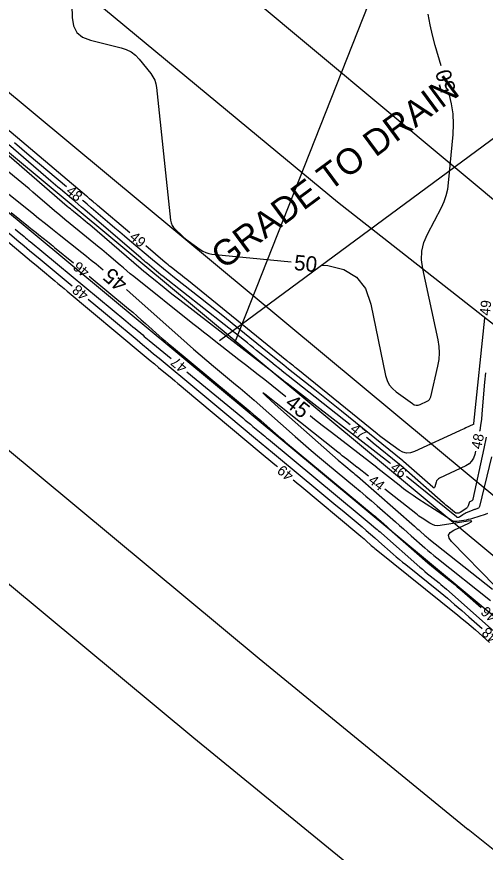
# Model space of a CAD drawing. Extents: x 2384780 to 2405861, y 547869 to 573706.
# Drawn here: x 2392288 to 2392379.3, y 553241 to 553403.7 of the extents above; entities that cross this region are included whole.
import ezdxf

# ---------------------------------------------------------------- set-up
doc = ezdxf.new("R2010")
doc.units = 0
for name, color, linetype in [('Breaklines', 7, 'Continuous'), ('Old_Level_5', 7, 'Continuous'), ('Old_Level_60', 7, 'Continuous'), ('Old_Level_61', 7, 'Continuous'), ('Old_Level_63', 7, 'Continuous'), ('Prop Buffer Zone 1', 7, 'Continuous'), ('Prop Buffer Zone 2', 7, 'Continuous')]:
    doc.layers.add(name, color=color, linetype=linetype)

msp = doc.modelspace()

# ---------------------------------------------------------------- linework, layer by layer
at = {"layer": 'Breaklines'}
for p, q in [((2392273.8595, 553399.498), (2392404.5415, 553290.71)), ((2392266.41175, 553393.98775), (2392397.09375, 553285.19975)), ((2392258.964, 553388.47725), (2392389.646, 553279.68925)), ((2392327.54375, 553340.622), (2392387.648, 553385.09125))]:
    msp.add_line(p, q, dxfattribs=at)
at = {"layer": 'Old_Level_60'}
for points in [[(2392310.08375, 553361.627), (2392303.776, 553366.93675), (2392303.56325, 553367.11625), (2392303.35125, 553367.29625), (2392303.1395, 553367.47675), (2392302.92825, 553367.658), (2392302.23925, 553368.25075), (2392302.0915, 553368.3775), (2392301.94325, 553368.50375), (2392301.79475, 553368.62975), (2392301.64575, 553368.75525), (2392279.767, 553387.1545)], [(2392352.9825, 553324.24025), (2392340.91475, 553333.76575), (2392340.06125, 553334.4415), (2392339.21025, 553335.12025), (2392338.361, 553335.8015), (2392337.51425, 553336.4855), (2392334.75125, 553338.7245), (2392334.1585, 553339.20325), (2392333.56375, 553339.67975), (2392332.96775, 553340.1545), (2392332.36975, 553340.627), (2392316.5275, 553353.1025), (2392316.09325, 553353.44725), (2392315.66175, 553353.79575), (2392315.23325, 553354.1475), (2392314.8075, 553354.503), (2392313.4215, 553355.66975), (2392313.12475, 553355.92025), (2392312.82875, 553356.17125), (2392312.5335, 553356.42325), (2392312.23875, 553356.676), (2392301.32375, 553366.063), (2392300.66775, 553366.62575), (2392300.01025, 553367.18625), (2392299.35125, 553367.74525), (2392298.69075, 553368.30225), (2392296.53025, 553370.11925), (2392296.068, 553370.50925), (2392295.6065, 553370.90025), (2392295.14625, 553371.293), (2392294.68725, 553371.68675), (2392278.62075, 553385.5055)], [(2392360.842, 553316.68025), (2392360.773, 553316.73425), (2392360.631, 553316.84425), (2392340.68, 553332.25925), (2392340.32625, 553332.5335), (2392339.9735, 553332.80925), (2392339.62175, 553333.086), (2392339.27075, 553333.36425), (2392338.1265, 553334.275), (2392337.881, 553334.46975), (2392337.63475, 553334.66375), (2392337.388, 553334.857), (2392337.1405, 553335.0495), (2392319.771, 553348.51025), (2392319.01675, 553349.09725), (2392318.2645, 553349.687), (2392317.5145, 553350.27975), (2392316.76675, 553350.875), (2392314.328, 553352.82475), (2392313.80725, 553353.245), (2392313.2905, 553353.6695), (2392312.77725, 553354.09875), (2392312.268, 553354.5325), (2392302.25175, 553363.14075), (2392301.82325, 553363.5065), (2392301.3925, 553363.86925), (2392300.95925, 553364.2295), (2392300.5235, 553364.5865), (2392299.0965, 553365.74875), (2392298.79175, 553365.99875), (2392298.48825, 553366.25075), (2392298.18675, 553366.50475), (2392297.88675, 553366.76075), (2392283.0675, 553379.49475)], [(2392297.758, 553370.55575), (2392290.4675, 553376.68675), (2392289.0355, 553377.89425), (2392287.60725, 553379.10575)], [(2392275.1795, 553369.18025), (2392289.23625, 553357.43125), (2392290.0905, 553356.718), (2392290.9455, 553356.00575), (2392291.8015, 553355.29425), (2392292.658, 553354.58375), (2392295.4575, 553352.26425), (2392296.057, 553351.767), (2392296.656, 553351.26875), (2392297.2545, 553350.77025), (2392297.8525, 553350.27075), (2392312.4495, 553338.06875), (2392313.2495, 553337.4005), (2392314.05025, 553336.73325), (2392314.85175, 553336.067), (2392315.654, 553335.4015), (2392318.27575, 553333.229), (2392318.83725, 553332.76325), (2392319.39825, 553332.29675), (2392319.959, 553331.82975), (2392320.519, 553331.362), (2392335.66225, 553318.701), (2392336.4075, 553318.07875), (2392337.15325, 553317.45725), (2392337.89975, 553316.8365), (2392338.647, 553316.2165), (2392338.80725, 553316.08375)], [(2392377.351, 553319.08475), (2392377.21, 553318.424), (2392376.9795, 553317.71525), (2392376.61275, 553317.1145), (2392376.11025, 553316.622), (2392375.47175, 553316.23775), (2392370.361, 553313.84825), (2392370.128, 553313.7095), (2392369.941, 553313.53225), (2392369.8, 553313.31675), (2392369.70475, 553313.063), (2392369.4685, 553312.171), (2392369.40575, 553312.02025), (2392369.3185, 553311.94975), (2392369.20675, 553311.9595), (2392369.0705, 553312.05), (2392363.31975, 553317.10575), (2392363.30825, 553317.11575), (2392363.29675, 553317.1255), (2392363.28475, 553317.13525), (2392363.273, 553317.14475), (2392363.23375, 553317.17575), (2392363.2255, 553317.18225), (2392363.217, 553317.189), (2392363.20875, 553317.19575), (2392363.2005, 553317.2025), (2392351.25625, 553326.89925), (2392349.97225, 553327.938), (2392348.6845, 553328.9725), (2392347.39325, 553330.0025), (2392346.0985, 553331.028), (2392341.8635, 553334.371), (2392340.957, 553335.08875), (2392340.053, 553335.8095), (2392339.15125, 553336.53325), (2392338.25175, 553337.25975), (2392330.0155, 553343.93375), (2392328.477, 553345.176), (2392326.93425, 553346.413), (2392325.38725, 553347.6445), (2392323.83575, 553348.8705), (2392318.761, 553352.867), (2392317.677, 553353.72775), (2392316.60025, 553354.59725), (2392315.53075, 553355.4755), (2392314.46825, 553356.3625), (2392310.0025, 553360.1215), (2392309.04675, 553360.92825), (2392308.093, 553361.7375), (2392307.1415, 553362.54925), (2392306.19225, 553363.36375), (2392302.54275, 553366.50225), (2392301.75975, 553367.17375), (2392300.975, 553367.843), (2392300.81625, 553367.9775)], [(2392286.93975, 553365.54225), (2392290.29975, 553362.86775), (2392290.8095, 553362.462), (2392291.31925, 553362.056), (2392291.829, 553361.65025), (2392292.33875, 553361.2445), (2392294.00425, 553359.91875), (2392294.36025, 553359.63375), (2392294.715, 553359.347), (2392295.068, 553359.05825), (2392295.4195, 553358.7675), (2392299.06125, 553355.74075)], [(2392283.57675, 553363.97975), (2392288.4235, 553359.92875), (2392289.4625, 553359.06125), (2392290.5025, 553358.19475), (2392291.5435, 553357.3295), (2392292.58525, 553356.46525), (2392298.86425, 553351.26275)], [(2392287.72175, 553362.333), (2392288.134, 553361.98875), (2392289.4805, 553360.8635), (2392289.769, 553360.6225), (2392290.058, 553360.38175), (2392290.347, 553360.1415), (2392290.6365, 553359.9015), (2392309.26575, 553344.46575), (2392309.72075, 553344.0885), (2392310.175, 553343.71075), (2392310.62925, 553343.3325), (2392311.08275, 553342.95375), (2392312.564, 553341.7155), (2392312.8815, 553341.45025), (2392313.19925, 553341.1855), (2392313.5175, 553340.921), (2392313.83575, 553340.657), (2392318.10775, 553337.117)], [(2392379.09875, 553345.0085), (2392376.97175, 553324.4805), (2392376.97025, 553324.4665), (2392376.969, 553324.45225), (2392376.9675, 553324.438), (2392376.96625, 553324.42375), (2392376.96225, 553324.375), (2392376.9615, 553324.36625), (2392376.96025, 553324.3575), (2392376.95875, 553324.34875), (2392376.957, 553324.34025), (2392376.951, 553324.312), (2392376.94925, 553324.30625), (2392376.94625, 553324.3015), (2392376.94225, 553324.2975), (2392376.93725, 553324.2945), (2392375.47525, 553323.611), (2392375.162, 553323.46475), (2392374.8485, 553323.31875), (2392374.53475, 553323.173), (2392374.221, 553323.02775), (2392365.49975, 553318.994), (2392364.7115, 553318.73525), (2392363.9445, 553318.69775), (2392363.19925, 553318.882), (2392362.4755, 553319.28775), (2392360.14625, 553320.975), (2392359.64975, 553321.34), (2392359.15825, 553321.71175), (2392358.672, 553322.09), (2392358.191, 553322.475), (2392342.46025, 553335.246), (2392342.2805, 553335.3915), (2392342.10025, 553335.53625), (2392341.91925, 553335.6805), (2392341.738, 553335.824), (2392341.145, 553336.29225), (2392341.018, 553336.39275), (2392340.8915, 553336.49375), (2392340.76525, 553336.595), (2392340.63925, 553336.69675), (2392321.15, 553352.48975), (2392320.73375, 553352.826), (2392320.31625, 553353.1605), (2392319.89775, 553353.49375), (2392319.47775, 553353.82575), (2392318.1045, 553354.907), (2392317.81125, 553355.14), (2392317.51975, 553355.37525), (2392317.2305, 553355.613), (2392316.94275, 553355.853), (2392313.144, 553359.051)], [(2392302.1375, 553353.184), (2392309.77775, 553346.83375), (2392310.6215, 553346.12625), (2392311.45925, 553345.41175), (2392312.291, 553344.69), (2392313.1165, 553343.96125), (2392315.80325, 553341.56875), (2392316.38125, 553341.05875), (2392316.9635, 553340.55375), (2392317.55025, 553340.05375), (2392318.141, 553339.55875), (2392333.4585, 553326.841), (2392334.15525, 553326.25825), (2392334.8475, 553325.67025), (2392335.53525, 553325.077), (2392336.21875, 553324.47875), (2392338.444, 553322.51575), (2392338.9225, 553322.097), (2392339.404, 553321.68175), (2392339.88875, 553321.27025), (2392340.3765, 553320.8625), (2392357.43225, 553306.7135), (2392357.80875, 553306.399), (2392358.18325, 553306.082), (2392358.5555, 553305.7625), (2392358.92575, 553305.4405), (2392360.1315, 553304.3845), (2392360.38975, 553304.15825), (2392360.64775, 553303.9315), (2392360.9055, 553303.7045), (2392361.163, 553303.47725), (2392368.0735, 553297.374), (2392368.77525, 553296.76225), (2392369.485, 553296.15975), (2392370.2025, 553295.56675), (2392370.92775, 553294.98275), (2392373.30975, 553293.091), (2392373.8175, 553292.6825), (2392374.31975, 553292.2675), (2392374.81675, 553291.846), (2392375.30825, 553291.418), (2392378.48475, 553288.6165)], [(2392301.9435, 553348.70975), (2392303.41375, 553347.4875), (2392304.947, 553346.21025), (2392306.47875, 553344.93125), (2392311.48025, 553340.75), (2392312.5525, 553339.85475), (2392313.62575, 553338.9605), (2392314.7, 553338.0675), (2392315.775, 553337.17575), (2392323.0855, 553331.118), (2392324.65125, 553329.819), (2392326.2155, 553328.51825), (2392327.7785, 553327.216), (2392329.34, 553325.912), (2392334.52375, 553321.578), (2392335.635, 553320.64975), (2392336.74725, 553319.723), (2392337.86075, 553318.79725), (2392338.975, 553317.87275), (2392346.63325, 553311.52625), (2392347.8235, 553310.5385), (2392349.01275, 553309.54975), (2392350.201, 553308.5595), (2392351.388, 553307.568), (2392355.26375, 553304.327), (2392356.092, 553303.62975), (2392356.91525, 553302.927), (2392357.73375, 553302.21825), (2392358.5475, 553301.50425), (2392361.33225, 553299.043), (2392361.932, 553298.51925), (2392362.5375, 553298.00225), (2392363.149, 553297.49225), (2392363.76625, 553296.98925), (2392370.4605, 553291.59925), (2392371.888, 553290.43625), (2392373.30175, 553289.25675), (2392374.70175, 553288.06075), (2392376.088, 553286.84875), (2392378.6595, 553284.57375)], [(2392321.18775, 553334.56475), (2392332.0435, 553325.56925), (2392332.54025, 553325.15725), (2392333.0365, 553324.7445), (2392333.5325, 553324.33125), (2392334.028, 553323.9175), (2392335.6455, 553322.56525), (2392335.99225, 553322.2755), (2392336.33925, 553321.98625), (2392336.68675, 553321.6975), (2392337.0345, 553321.409), (2392355.108, 553306.431), (2392355.501, 553306.10475), (2392355.89375, 553305.77825), (2392356.286, 553305.45125), (2392356.678, 553305.124), (2392357.95775, 553304.05375), (2392358.23125, 553303.8235), (2392358.50325, 553303.5915), (2392358.7735, 553303.3575), (2392359.042, 553303.1215), (2392366.5085, 553296.523), (2392367.01375, 553296.08175), (2392367.524, 553295.64625), (2392368.039, 553295.2165), (2392368.55925, 553294.79275), (2392370.2665, 553293.41825), (2392370.6305, 553293.1215), (2392370.991, 553292.82075), (2392371.348, 553292.51575), (2392371.7015, 553292.20675), (2392389.71375, 553276.2715)], [(2392379.291, 553334.31375), (2392379.13625, 553332.52275), (2392378.62075, 553326.38325), (2392378.51025, 553325.2755), (2392378.36475, 553324.173), (2392378.1845, 553323.0755), (2392378.1695, 553323)], [(2392356.55975, 553314.19175), (2392354.4055, 553315.89925), (2392354.4005, 553315.90325), (2392354.39525, 553315.90725), (2392354.39025, 553315.91125), (2392354.385, 553315.91525), (2392354.368, 553315.92825), (2392354.3645, 553315.93125), (2392354.361, 553315.934), (2392354.35725, 553315.93675), (2392354.35375, 553315.9395), (2392352.30225, 553317.5245), (2392351.86325, 553317.865), (2392351.4255, 553318.207), (2392350.98925, 553318.5505), (2392350.55375, 553318.8955), (2392338.556, 553328.4445), (2392336.6145, 553329.963), (2392335.93175, 553330.42675), (2392336.50775, 553329.83575), (2392338.3425, 553328.1895)], [(2392338.3425, 553328.1895), (2392350.61375, 553317.365), (2392350.9815, 553317.043), (2392351.3515, 553316.72425), (2392351.72375, 553316.408), (2392352.09875, 553316.0945), (2392353.327, 553315.0755), (2392353.5895, 553314.85625), (2392353.8505, 553314.63525), (2392354.11, 553314.4125), (2392354.36825, 553314.18825), (2392365.4655, 553304.47075), (2392365.7435, 553304.22675), (2392366.0215, 553303.98275), (2392366.299, 553303.7385), (2392366.57625, 553303.49375), (2392367.48175, 553302.694), (2392367.677, 553302.524), (2392367.87425, 553302.3565), (2392368.07375, 553302.1915), (2392368.27525, 553302.02925), (2392380.659, 553292.19425)], [(2392379.41025, 553321.8025), (2392378.98175, 553319.62675), (2392376.86775, 553309.71725), (2392376.8345, 553309.615), (2392376.7815, 553309.52825), (2392376.709, 553309.457), (2392376.61675, 553309.4015), (2392376.2835, 553309.24575), (2392376.2185, 553309.207), (2392376.1665, 553309.1575), (2392376.127, 553309.0975), (2392376.1005, 553309.0265), (2392375.94025, 553308.42125), (2392375.89625, 553308.2985), (2392375.833, 553308.1895), (2392375.75025, 553308.09425), (2392375.6485, 553308.01275), (2392374.36375, 553307.15475), (2392374.091, 553307.02), (2392373.8225, 553306.98325), (2392373.55875, 553307.04475), (2392373.2995, 553307.2045), (2392372.1015, 553308.17825), (2392371.84575, 553308.388), (2392371.59225, 553308.60025), (2392371.34075, 553308.815), (2392371.09125, 553309.03225), (2392362.79575, 553316.3255), (2392362.772, 553316.346), (2392362.74825, 553316.366), (2392362.72425, 553316.386), (2392362.69975, 553316.4055), (2392362.62, 553316.46875), (2392362.60275, 553316.48225), (2392362.58575, 553316.496), (2392362.56875, 553316.5095), (2392362.55175, 553316.52325), (2392357.463, 553320.6545), (2392356.371, 553321.538), (2392356.1105, 553321.74725)], [(2392380.486, 553317.97), (2392378.16125, 553308.32475), (2392378.1085, 553308.1805), (2392378.02675, 553308.0635), (2392377.91575, 553307.97375), (2392377.7755, 553307.911), (2392377.27, 553307.751), (2392377.162, 553307.7155), (2392377.05475, 553307.678), (2392376.94825, 553307.6385), (2392376.8425, 553307.597), (2392375.76625, 553307.16225), (2392375.54, 553307.064), (2392375.31975, 553306.9545), (2392375.10525, 553306.834), (2392374.89675, 553306.70225), (2392374.225, 553306.2535), (2392374.08225, 553306.18325), (2392373.942, 553306.164), (2392373.804, 553306.19625), (2392373.6685, 553306.27975), (2392363.9575, 553314.17175)], [(2392341.8865, 553313.53075), (2392342.1345, 553313.3245), (2392342.65675, 553312.88925), (2392343.17825, 553312.4535), (2392354.6695, 553302.8445), (2392355.0055, 553302.56175), (2392355.3395, 553302.2765), (2392355.6715, 553301.989), (2392356.00175, 553301.6995), (2392357.07675, 553300.74925), (2392357.30825, 553300.547), (2392357.542, 553300.3475), (2392357.778, 553300.15075), (2392358.0165, 553299.9565), (2392373.9185, 553287.15225), (2392374.78525, 553286.446), (2392375.64375, 553285.72975), (2392376.494, 553285.0035), (2392377.33575, 553284.2675), (2392380.072, 553281.84675)], [(2392381.178, 553292.768), (2392372.7155, 553301.4675), (2392372.22475, 553302.139), (2392372.1305, 553302.737), (2392372.43275, 553303.2615), (2392373.1315, 553303.7125), (2392376.06125, 553305.06625), (2392376.525, 553305.307), (2392376.661, 553305.4495), (2392376.469, 553305.4935), (2392375.94925, 553305.43925), (2392370.501, 553304.6145), (2392369.968, 553304.57975), (2392369.4555, 553304.64025), (2392368.9635, 553304.796), (2392368.492, 553305.047), (2392366.98525, 553306.0225), (2392366.665, 553306.23525), (2392366.35025, 553306.4555), (2392366.04075, 553306.68325), (2392365.7365, 553306.9185), (2392359.6945, 553311.70725)]]:
    msp.add_lwpolyline(points, dxfattribs=at)
at = {"layer": 'Old_Level_61'}
for points in [[(2392298.59825, 553413.1265), (2392298.81575, 553403.54625), (2392299.0685, 553401.92725), (2392299.74575, 553400.649), (2392300.8475, 553399.71175), (2392302.374, 553399.1155), (2392308.347, 553397.652), (2392309.36975, 553397.3155), (2392310.29825, 553396.8305), (2392311.13225, 553396.19675), (2392311.87175, 553395.41425), (2392314.1335, 553392.6155), (2392314.56775, 553391.995), (2392314.90125, 553391.3325), (2392315.13375, 553390.6285), (2392315.26525, 553389.8825), (2392317.99775, 553364.07475), (2392318.0995, 553363.547), (2392318.288, 553363.063), (2392318.5635, 553362.6225), (2392318.92575, 553362.2255), (2392320.251, 553361.00025), (2392320.53875, 553360.742), (2392320.83375, 553360.493), (2392321.13625, 553360.25275), (2392321.446, 553360.02175), (2392323.783, 553358.331), (2392324.298, 553358.0065), (2392324.8415, 553357.757), (2392325.41375, 553357.5825), (2392326.0145, 553357.4835), (2392341.44525, 553355.9385)], [(2392370.65575, 553394.1615), (2392369.5285, 553398.06425), (2392368.98825, 553400.08125), (2392368.528, 553402.11475), (2392368.14775, 553404.1645)], [(2392347.41525, 553355.341), (2392348.63975, 553355.21825), (2392351.756, 553354.4895), (2392354.1835, 553352.996), (2392355.9225, 553350.738), (2392356.97325, 553347.71525), (2392359.8535, 553333.82875), (2392360.139, 553332.877), (2392360.57975, 553332.0255), (2392361.17575, 553331.2745), (2392361.927, 553330.62375), (2392365.066, 553328.35), (2392365.436, 553328.1425), (2392365.817, 553328.04825), (2392366.20875, 553328.0675), (2392366.61175, 553328.19975), (2392367.946, 553328.81675), (2392368.205, 553328.971), (2392368.4105, 553329.1685), (2392368.562, 553329.41), (2392368.66, 553329.695), (2392370.04225, 553335.65825), (2392370.2665, 553336.93675), (2392370.34725, 553338.216), (2392370.28475, 553339.4965), (2392370.0785, 553340.77775), (2392367.08, 553354.60225), (2392366.8495, 553356.348), (2392366.9235, 553358.053), (2392367.30275, 553359.71675), (2392367.98675, 553361.3395), (2392370.719, 553366.57375), (2392371.24575, 553367.71275), (2392371.65525, 553368.88625), (2392371.94725, 553370.09425), (2392372.122, 553371.33675), (2392372.989, 553380.7575), (2392373.08125, 553382.76725), (2392372.9865, 553384.75925), (2392372.70475, 553386.7335), (2392372.30675, 553388.3935)], [(2392340.46575, 553329.669), (2392336.31675, 553332.971), (2392335.06825, 553333.96125), (2392333.81675, 553334.9475), (2392332.562, 553335.92975), (2392331.30425, 553336.90775), (2392326.46, 553340.662), (2392325.42325, 553341.4685), (2392324.39, 553342.27875), (2392323.3595, 553343.093), (2392322.33225, 553343.911), (2392310.8375, 553353.1005), (2392310.15725, 553353.64925), (2392309.482, 553354.20425), (2392308.8115, 553354.765), (2392308.146, 553355.33175), (2392305.9805, 553357.193), (2392305.515, 553357.59025), (2392305.047, 553357.9845), (2392304.5765, 553358.3755), (2392304.10325, 553358.7635), (2392298.4545, 553363.36375), (2392297.43625, 553364.19875), (2392296.42325, 553365.04025), (2392295.416, 553365.88875), (2392294.41425, 553366.74375), (2392291.151, 553369.54775), (2392290.45, 553370.14625), (2392289.745, 553370.7405), (2392289.03625, 553371.33), (2392288.32375, 553371.915), (2392275.5265, 553382.355)], [(2392278.7105, 553375.29925), (2392290.9705, 553365.5405), (2392292.3085, 553364.47525), (2392293.64675, 553363.41), (2392294.985, 553362.34475), (2392296.32325, 553361.27925), (2392300.695, 553357.7995), (2392301.62975, 553357.0515), (2392302.5605, 553356.29825), (2392303.48725, 553355.5405), (2392304.41, 553354.7775), (2392304.84175, 553354.41875)], [(2392309.435, 553350.5585), (2392309.43525, 553350.55825), (2392310.077, 553349.99175), (2392321.20825, 553340.0805), (2392322.483, 553338.9555), (2392323.767, 553337.8415), (2392325.061, 553336.73875), (2392326.36425, 553335.647), (2392330.6375, 553332.099), (2392331.5505, 553331.33525), (2392332.4575, 553330.565), (2392333.35875, 553329.78775), (2392334.25425, 553329.00375), (2392342.2595, 553321.94225), (2392343.821, 553320.57525), (2392345.39275, 553319.2205), (2392346.9745, 553317.8775), (2392348.56675, 553316.5465), (2392353.78425, 553312.218), (2392354.89925, 553311.28675), (2392356.008, 553310.348), (2392357.11025, 553309.40225), (2392358.20625, 553308.44875), (2392361.7965, 553305.305), (2392362.5655, 553304.631), (2392363.33375, 553303.956), (2392364.10125, 553303.28025), (2392364.868, 553302.60375), (2392367.529, 553300.2535), (2392368.1025, 553299.75375), (2392368.68225, 553299.2615), (2392369.2685, 553298.77675), (2392369.86125, 553298.29975), (2392380.274, 553290.03025)], [(2392379.70975, 553306.98225), (2392379.2455, 553306.77475), (2392376.7725, 553305.99125), (2392376.362, 553305.87), (2392375.9475, 553305.765), (2392375.529, 553305.67625), (2392375.107, 553305.604), (2392373.722, 553305.39425), (2392373.43075, 553305.37525), (2392373.151, 553305.4085), (2392372.882, 553305.4935), (2392372.6245, 553305.6305), (2392366.15725, 553309.8175), (2392365.21225, 553310.44525), (2392364.28325, 553311.09525), (2392363.37, 553311.767), (2392362.4725, 553312.461), (2392358.365, 553315.71675), (2392358.34325, 553315.73375), (2392358.3215, 553315.751), (2392358.29975, 553315.768), (2392358.27775, 553315.785), (2392358.20625, 553315.84025), (2392358.191, 553315.852), (2392358.1755, 553315.864), (2392358.16025, 553315.87575), (2392358.14475, 553315.88775), (2392349.3, 553322.7215), (2392347.50125, 553324.11675), (2392345.7075, 553325.518), (2392345.16825, 553325.9425)]]:
    msp.add_lwpolyline(points, dxfattribs=at)
at = {"layer": 'Old_Level_63'}
msp.add_lwpolyline([(2392330.5416, 553340.35211), (2392792.96835, 554511.19646), (2392584.71907, 554490.29785)], dxfattribs=at)
msp.add_circle((2392330.5416, 553340.35211), 187.93516, dxfattribs=at)
at = {"layer": 'Prop Buffer Zone 1'}
for points in [[(2392191.17205, 553499.22708), (2392275.10975, 553430.0915), (2392336.966, 553378.794), (2392350.49125, 553367.66725), (2392422.729, 553310.96475)], [(2392213.97525, 553379.5445), (2392335.24225, 553278.70925), (2392375.9545, 553245.43775)], [(2392470.8365, 553169.64075), (2392406.77575, 553220.7375), (2392375.9545, 553245.43775)]]:
    msp.add_lwpolyline(points, dxfattribs=at)
at = {"layer": 'Prop Buffer Zone 2'}
for points in [[(2392205.49691, 553513.33903), (2392287.851, 553445.50775), (2392333.07175, 553408.00625), (2392451.6745, 553309.026)], [(2392198.551, 553366.35925), (2392322.5205, 553263.27675), (2392364.32625, 553229.1115)]]:
    msp.add_lwpolyline(points, dxfattribs=at)

# ---------------------------------------------------------------- texts
at = {"layer": 'Old_Level_5'}
msp.add_text('GRADE TO DRAIN', height=4.9999995, rotation=36.4923722, dxfattribs=at).set_placement((2392328.30895, 553354.34872))
at = {"layer": 'Old_Level_60'}
for s, rotation, p in [('48', 319.8681889, (2392297.4945, 553369.473)), ('49', 319.909625, (2392309.8375, 553360.52725)), ('46', 140.2681556, (2392302.377, 553354.28525)), ('48', 140.3386306, (2392302.20025, 553349.79675)), ('49', 84.08435, (2392380.147, 553345.42225)), ('47', 140.3533639, (2392321.38925, 553335.6965)), ('47', 321.4452778, (2392352.8055, 553323.10825)), ('48', 78.1917972, (2392378.4395, 553319.36425)), ('49', 140.3366833, (2392342.125, 553314.6325)), ('46', 321.1584639, (2392360.62525, 553315.58275)), ('44', 321.6000917, (2392356.346, 553313.08525)), ('46', 138.5906389, (2392381.7565, 553287.06475)), ('48', 138.5010167, (2392381.94625, 553283.001))]:
    msp.add_text(s, height=2, rotation=rotation, dxfattribs=at).set_placement(p)
at = {"layer": 'Old_Level_61'}
for s, rotation, p in [('50', 105.9746639, (2392373.58, 553389.42125)), ('50', 354.2829306, (2392341.9305, 553354.3825)), ('45', 139.955425, (2392309.877, 553352.16775)), ('45', 321.6054639, (2392340.0775, 553328.05675))]:
    msp.add_text(s, height=3, rotation=rotation, dxfattribs=at).set_placement(p)

doc.saveas('drawing.dxf')
